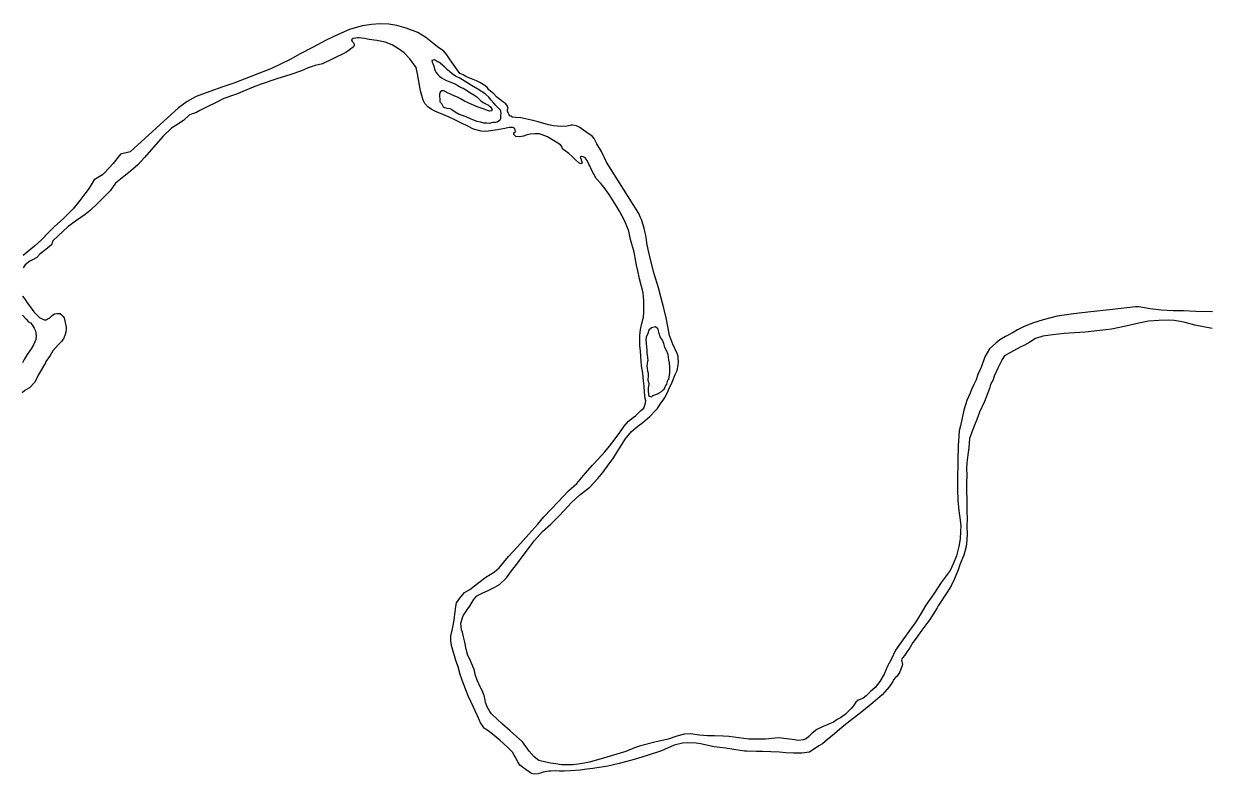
# Model space of a CAD drawing. Extents: x -939622 to -934245, y 1383184 to 1385301.
# Drawn here: x -935080.64 to -935062.78, y 1384080.76 to 1384092.07 of the extents above; entities that cross this region are included whole.
import ezdxf

# ---------------------------------------------------------------- set-up
doc = ezdxf.new("R2010")
doc.units = 0
doc.layers.add('Level 9', color=7, linetype='Continuous')

msp = doc.modelspace()

# ---------------------------------------------------------------- linework, layer by layer
at = {"layer": 'Level 9'}
for points in [[(-935073.319, 1384090.683), (-935073.331, 1384090.697), (-935073.34, 1384090.715), (-935073.356, 1384090.751), (-935073.356, 1384090.778), (-935073.348, 1384090.793), (-935073.357, 1384090.826), (-935073.382, 1384090.862), (-935073.427, 1384090.894), (-935073.47, 1384090.927), (-935073.521, 1384090.968), (-935073.561, 1384091.012), (-935073.637, 1384091.074), (-935073.655, 1384091.104), (-935073.695, 1384091.137), (-935073.773, 1384091.184), (-935073.822, 1384091.207), (-935073.897, 1384091.236), (-935073.939, 1384091.253), (-935073.985, 1384091.271), (-935074.024, 1384091.297), (-935074.075, 1384091.32), (-935074.122, 1384091.389), (-935074.168, 1384091.454), (-935074.217, 1384091.525), (-935074.272, 1384091.6), (-935074.315, 1384091.653), (-935074.348, 1384091.68), (-935074.39, 1384091.706), (-935074.46, 1384091.759), (-935074.588, 1384091.862), (-935074.706, 1384091.936), (-935074.881, 1384092.002), (-935075.022, 1384092.039), (-935075.146, 1384092.061), (-935075.281, 1384092.068), (-935075.406, 1384092.057), (-935075.547, 1384092.034), (-935075.735, 1384091.98), (-935075.908, 1384091.905), (-935076.086, 1384091.819), (-935076.292, 1384091.71), (-935076.479, 1384091.614), (-935076.631, 1384091.531), (-935076.911, 1384091.394), (-935077.232, 1384091.269), (-935077.48, 1384091.175), (-935077.647, 1384091.116), (-935077.841, 1384091.049), (-935077.993, 1384090.993), (-935078.047, 1384090.974), (-935078.18, 1384090.897), (-935078.311, 1384090.799), (-935079.041, 1384090.139)], [(-935074.557, 1384090.817), (-935074.602, 1384090.867), (-935074.627, 1384090.918), (-935074.665, 1384091.056), (-935074.711, 1384091.314), (-935074.731, 1384091.409), (-935074.826, 1384091.54), (-935074.911, 1384091.632), (-935074.984, 1384091.682), (-935075.093, 1384091.752), (-935075.201, 1384091.79), (-935075.325, 1384091.818), (-935075.439, 1384091.831), (-935075.508, 1384091.845), (-935075.589, 1384091.856), (-935075.616, 1384091.856), (-935075.643, 1384091.852), (-935075.682, 1384091.846), (-935075.706, 1384091.824), (-935075.702, 1384091.809), (-935075.693, 1384091.797), (-935075.678, 1384091.78), (-935075.663, 1384091.75), (-935075.68, 1384091.714), (-935075.793, 1384091.634), (-935075.986, 1384091.538), (-935076.144, 1384091.466), (-935076.251, 1384091.437), (-935076.359, 1384091.403), (-935076.46, 1384091.359), (-935076.636, 1384091.299), (-935076.815, 1384091.242), (-935077.066, 1384091.157), (-935077.188, 1384091.114), (-935077.438, 1384091.005), (-935077.629, 1384090.941), (-935077.754, 1384090.876), (-935077.873, 1384090.821), (-935077.96, 1384090.774), (-935077.992, 1384090.762), (-935078.049, 1384090.725), (-935078.105, 1384090.709), (-935078.153, 1384090.69), (-935078.236, 1384090.611), (-935078.337, 1384090.543), (-935078.42, 1384090.497), (-935078.55, 1384090.368), (-935078.824, 1384090.052), (-935078.924, 1384089.945), (-935079.034, 1384089.847)], [(-935074.369, 1384090.889), (-935074.35, 1384090.865), (-935074.341, 1384090.847), (-935074.323, 1384090.818), (-935074.304, 1384090.806), (-935074.271, 1384090.797), (-935074.226, 1384090.789), (-935074.193, 1384090.777), (-935074.145, 1384090.742), (-935074.084, 1384090.707), (-935074.045, 1384090.69), (-935073.984, 1384090.669), (-935073.906, 1384090.635), (-935073.818, 1384090.603), (-935073.764, 1384090.589), (-935073.719, 1384090.577), (-935073.713, 1384090.577), (-935073.665, 1384090.575), (-935073.632, 1384090.573), (-935073.626, 1384090.573), (-935073.572, 1384090.586), (-935073.539, 1384090.586), (-935073.509, 1384090.593), (-935073.474, 1384090.614), (-935073.465, 1384090.623), (-935073.456, 1384090.641), (-935073.457, 1384090.684), (-935073.451, 1384090.717), (-935073.458, 1384090.75), (-935073.461, 1384090.765), (-935073.489, 1384090.797), (-935073.531, 1384090.839), (-935073.562, 1384090.874), (-935073.601, 1384090.919), (-935073.638, 1384090.96), (-935073.69, 1384091.011), (-935073.747, 1384091.046), (-935073.805, 1384091.081), (-935073.896, 1384091.137), (-935073.968, 1384091.184), (-935074.035, 1384091.222), (-935074.086, 1384091.254), (-935074.138, 1384091.28), (-935074.189, 1384091.315), (-935074.259, 1384091.375), (-935074.302, 1384091.416), (-935074.332, 1384091.437), (-935074.372, 1384091.472), (-935074.39, 1384091.49), (-935074.411, 1384091.495), (-935074.438, 1384091.513), (-935074.447, 1384091.519), (-935074.456, 1384091.522), (-935074.462, 1384091.522), (-935074.474, 1384091.518), (-935074.489, 1384091.515), (-935074.495, 1384091.512), (-935074.492, 1384091.488), (-935074.483, 1384091.47), (-935074.467, 1384091.431), (-935074.461, 1384091.417), (-935074.461, 1384091.405), (-935074.445, 1384091.36), (-935074.433, 1384091.339), (-935074.408, 1384091.306), (-935074.381, 1384091.279), (-935074.35, 1384091.253), (-935074.314, 1384091.235), (-935074.275, 1384091.215), (-935074.226, 1384091.195), (-935074.184, 1384091.177), (-935074.151, 1384091.163), (-935074.106, 1384091.139), (-935074.054, 1384091.11), (-935074.024, 1384091.099), (-935073.957, 1384091.055), (-935073.924, 1384091.034), (-935073.864, 1384090.996), (-935073.818, 1384090.967), (-935073.782, 1384090.934), (-935073.76, 1384090.913), (-935073.721, 1384090.881), (-935073.691, 1384090.866), (-935073.682, 1384090.86), (-935073.678, 1384090.857), (-935073.642, 1384090.84), (-935073.63, 1384090.831), (-935073.612, 1384090.816), (-935073.603, 1384090.801), (-935073.593, 1384090.784), (-935073.59, 1384090.769), (-935073.587, 1384090.769), (-935073.59, 1384090.76), (-935073.59, 1384090.757), (-935073.629, 1384090.753), (-935073.659, 1384090.762), (-935073.707, 1384090.782), (-935073.798, 1384090.811), (-935073.858, 1384090.837), (-935073.949, 1384090.877), (-935074.003, 1384090.904)], [(-935074.003, 1384090.904), (-935074.064, 1384090.939), (-935074.109, 1384090.962), (-935074.151, 1384090.979), (-935074.202, 1384091), (-935074.224, 1384091.011), (-935074.248, 1384091.023), (-935074.296, 1384091.049), (-935074.317, 1384091.058), (-935074.35, 1384091.055), (-935074.362, 1384091.051), (-935074.368, 1384091.036), (-935074.374, 1384091.024), (-935074.374, 1384091.015)], [(-935074.369, 1384090.889), (-935074.374, 1384091.015)], [(-935071.988, 1384085.51), (-935071.888, 1384085.619), (-935071.817, 1384085.708), (-935071.75, 1384085.799), (-935071.665, 1384085.911), (-935071.597, 1384086.006), (-935071.535, 1384086.085), (-935071.461, 1384086.14), (-935071.429, 1384086.164), (-935071.384, 1384086.21), (-935071.349, 1384086.244), (-935071.304, 1384086.277), (-935071.281, 1384086.338), (-935071.273, 1384086.389), (-935071.283, 1384086.422), (-935071.29, 1384086.518), (-935071.298, 1384086.611), (-935071.305, 1384086.692), (-935071.319, 1384086.806), (-935071.335, 1384086.917), (-935071.342, 1384086.986), (-935071.354, 1384087.139), (-935071.361, 1384087.22), (-935071.362, 1384087.28), (-935071.36, 1384087.371), (-935071.353, 1384087.461), (-935071.33, 1384087.554), (-935071.308, 1384087.648), (-935071.3, 1384087.726), (-935071.3, 1384087.894), (-935071.313, 1384088.014), (-935071.365, 1384088.227), (-935071.393, 1384088.347), (-935071.413, 1384088.434), (-935071.42, 1384088.488), (-935071.449, 1384088.628), (-935071.503, 1384088.82), (-935071.529, 1384088.943), (-935071.588, 1384089.095), (-935071.668, 1384089.244), (-935071.711, 1384089.319), (-935071.825, 1384089.497), (-935071.886, 1384089.583), (-935071.945, 1384089.655), (-935072.018, 1384089.735), (-935072.055, 1384089.803), (-935072.089, 1384089.869), (-935072.114, 1384089.926), (-935072.129, 1384089.955), (-935072.154, 1384090.006), (-935072.169, 1384090.03), (-935072.185, 1384090.048), (-935072.188, 1384090.054), (-935072.23, 1384090.068), (-935072.239, 1384090.068), (-935072.254, 1384090.065), (-935072.263, 1384090.053), (-935072.253, 1384090.038), (-935072.241, 1384090.005), (-935072.235, 1384089.987), (-935072.231, 1384089.966), (-935072.234, 1384089.966), (-935072.252, 1384089.957), (-935072.282, 1384089.971), (-935072.325, 1384090.013), (-935072.374, 1384090.066), (-935072.431, 1384090.116), (-935072.489, 1384090.154), (-935072.525, 1384090.184), (-935072.538, 1384090.22), (-935072.559, 1384090.246), (-935072.596, 1384090.267), (-935072.665, 1384090.311), (-935072.753, 1384090.367), (-935072.874, 1384090.41), (-935072.937, 1384090.412), (-935073.012, 1384090.405), (-935073.074, 1384090.389), (-935073.113, 1384090.373), (-935073.173, 1384090.363), (-935073.23, 1384090.371), (-935073.242, 1384090.38), (-935073.258, 1384090.398), (-935073.258, 1384090.425), (-935073.237, 1384090.446), (-935073.247, 1384090.491), (-935073.277, 1384090.506), (-935073.331, 1384090.505), (-935073.397, 1384090.492), (-935073.505, 1384090.469), (-935073.645, 1384090.449), (-935073.69, 1384090.443), (-935073.75, 1384090.448), (-935073.868, 1384090.482), (-935073.955, 1384090.523), (-935074.049, 1384090.569), (-935074.158, 1384090.625), (-935074.236, 1384090.66), (-935074.451, 1384090.75), (-935074.505, 1384090.779), (-935074.557, 1384090.817)], [(-935073.977, 1384082.651), (-935073.997, 1384082.753), (-935074.007, 1384082.795), (-935074.019, 1384082.834), (-935074.035, 1384082.903), (-935074.048, 1384082.942), (-935074.052, 1384082.993), (-935074.058, 1384083.038), (-935074.033, 1384083.125), (-935074.018, 1384083.159), (-935073.983, 1384083.21), (-935073.957, 1384083.25), (-935073.924, 1384083.295), (-935073.869, 1384083.392), (-935073.816, 1384083.453), (-935073.736, 1384083.494), (-935073.637, 1384083.54), (-935073.545, 1384083.581), (-935073.477, 1384083.621), (-935073.373, 1384083.725), (-935073.294, 1384083.828), (-935073.217, 1384083.928), (-935073.121, 1384084.062), (-935073.023, 1384084.187), (-935072.95, 1384084.287), (-935072.826, 1384084.421), (-935072.705, 1384084.531), (-935072.584, 1384084.65), (-935072.501, 1384084.736), (-935072.389, 1384084.857), (-935072.265, 1384084.971), (-935072.117, 1384085.09), (-935071.993, 1384085.221), (-935071.919, 1384085.309), (-935071.828, 1384085.434), (-935071.764, 1384085.522), (-935071.693, 1384085.634), (-935071.647, 1384085.707), (-935071.582, 1384085.81), (-935071.488, 1384085.926), (-935071.39, 1384086.006), (-935071.316, 1384086.064), (-935071.213, 1384086.153), (-935071.127, 1384086.244), (-935071.098, 1384086.275), (-935071.054, 1384086.341), (-935070.998, 1384086.414), (-935070.983, 1384086.439), (-935070.945, 1384086.514), (-935070.919, 1384086.581), (-935070.882, 1384086.657), (-935070.858, 1384086.708), (-935070.827, 1384086.784), (-935070.798, 1384086.847), (-935070.784, 1384086.926), (-935070.781, 1384086.974), (-935070.782, 1384087.031), (-935070.786, 1384087.055), (-935070.801, 1384087.103), (-935070.867, 1384087.243), (-935070.914, 1384087.374), (-935070.933, 1384087.482), (-935070.966, 1384087.638), (-935070.998, 1384087.785), (-935071.043, 1384087.955), (-935071.081, 1384088.09), (-935071.147, 1384088.299), (-935071.198, 1384088.497), (-935071.237, 1384088.668), (-935071.256, 1384088.764), (-935071.263, 1384088.821), (-935071.27, 1384088.881), (-935071.279, 1384088.92), (-935071.295, 1384088.991), (-935071.339, 1384089.12), (-935071.355, 1384089.162), (-935071.377, 1384089.21), (-935071.863, 1384089.981), (-935071.94, 1384090.142), (-935072.008, 1384090.258), (-935072.048, 1384090.338), (-935072.082, 1384090.374), (-935072.173, 1384090.442), (-935072.248, 1384090.492), (-935072.264, 1384090.503), (-935072.318, 1384090.53), (-935072.372, 1384090.541), (-935072.387, 1384090.544), (-935072.39, 1384090.54), (-935072.459, 1384090.527), (-935072.543, 1384090.52), (-935072.663, 1384090.53), (-935072.738, 1384090.547), (-935072.895, 1384090.59), (-935072.994, 1384090.615), (-935073.084, 1384090.635), (-935073.153, 1384090.649), (-935073.235, 1384090.657), (-935073.28, 1384090.662), (-935073.307, 1384090.677), (-935073.319, 1384090.683)], [(-935079.041, 1384090.139), (-935079.187, 1384090.103), (-935079.295, 1384089.962), (-935079.422, 1384089.83), (-935079.458, 1384089.791), (-935079.584, 1384089.717), (-935079.656, 1384089.594), (-935079.722, 1384089.507), (-935079.798, 1384089.405), (-935079.9, 1384089.279), (-935079.978, 1384089.198), (-935080.05, 1384089.129), (-935080.18, 1384089.016), (-935080.264, 1384088.929), (-935080.375, 1384088.815), (-935080.48, 1384088.719), (-935080.595, 1384088.627), (-935080.652, 1384088.576)], [(-935079.034, 1384089.847), (-935079.263, 1384089.668), (-935079.341, 1384089.551), (-935079.441, 1384089.449), (-935079.534, 1384089.362), (-935079.645, 1384089.254), (-935079.72, 1384089.194), (-935079.85, 1384089.105), (-935079.973, 1384089.012), (-935080.204, 1384088.8), (-935080.225, 1384088.74), (-935080.286, 1384088.689), (-935080.403, 1384088.596), (-935080.448, 1384088.548), (-935080.502, 1384088.518), (-935080.553, 1384088.491), (-935080.622, 1384088.437), (-935080.655, 1384088.393)], [(-935080.662, 1384087.963), (-935080.624, 1384087.915), (-935080.594, 1384087.867), (-935080.543, 1384087.798), (-935080.492, 1384087.731), (-935080.43, 1384087.668), (-935080.4, 1384087.641), (-935080.388, 1384087.632), (-935080.334, 1384087.611), (-935080.304, 1384087.608), (-935080.289, 1384087.617), (-935080.25, 1384087.641), (-935080.214, 1384087.676), (-935080.181, 1384087.697), (-935080.145, 1384087.706), (-935080.097, 1384087.703), (-935080.091, 1384087.697), (-935080.055, 1384087.67), (-935080.049, 1384087.658), (-935080.034, 1384087.637), (-935080.028, 1384087.613), (-935080.019, 1384087.571), (-935080.016, 1384087.541), (-935080.007, 1384087.499), (-935080.004, 1384087.469), (-935080.011, 1384087.424), (-935080.02, 1384087.388), (-935080.041, 1384087.334), (-935080.077, 1384087.28), (-935080.128, 1384087.232), (-935080.206, 1384087.142), (-935080.248, 1384087.073), (-935080.309, 1384086.98), (-935080.318, 1384086.962), (-935080.426, 1384086.776), (-935080.475, 1384086.671), (-935080.556, 1384086.587), (-935080.628, 1384086.546), (-935080.67, 1384086.507)], [(-935062.735, 1384087.73), (-935062.984, 1384087.733), (-935063.17, 1384087.742), (-935063.326, 1384087.745), (-935063.506, 1384087.755), (-935063.672, 1384087.776), (-935063.846, 1384087.804), (-935063.894, 1384087.803), (-935064.238, 1384087.765), (-935064.565, 1384087.73), (-935064.828, 1384087.698), (-935065.076, 1384087.662), (-935065.285, 1384087.61), (-935065.446, 1384087.557), (-935065.581, 1384087.501), (-935065.673, 1384087.46), (-935065.738, 1384087.42), (-935065.854, 1384087.358), (-935065.94, 1384087.306), (-935066, 1384087.257), (-935066.091, 1384087.174), (-935066.164, 1384087.053), (-935066.213, 1384086.905), (-935066.268, 1384086.787), (-935066.294, 1384086.705), (-935066.329, 1384086.633), (-935066.364, 1384086.56), (-935066.384, 1384086.503), (-935066.436, 1384086.394), (-935066.482, 1384086.249), (-935066.51, 1384086.11), (-935066.532, 1384086.011), (-935066.552, 1384085.935)], [(-935080.663, 1384087.678), (-935080.61, 1384087.618), (-935080.571, 1384087.581), (-935080.544, 1384087.566), (-935080.517, 1384087.533), (-935080.487, 1384087.482), (-935080.469, 1384087.443), (-935080.457, 1384087.368), (-935080.461, 1384087.311), (-935080.476, 1384087.275), (-935080.497, 1384087.23), (-935080.533, 1384087.173), (-935080.593, 1384087.089), (-935080.638, 1384087.011), (-935080.663, 1384086.96)], [(-935062.737, 1384087.478), (-935063.002, 1384087.528), (-935063.144, 1384087.568), (-935063.222, 1384087.585), (-935063.309, 1384087.598), (-935063.399, 1384087.603), (-935063.543, 1384087.601), (-935063.696, 1384087.587), (-935063.845, 1384087.56), (-935064.039, 1384087.512), (-935064.255, 1384087.467), (-935064.341, 1384087.456), (-935064.65, 1384087.425), (-935064.967, 1384087.402), (-935065.138, 1384087.384), (-935065.288, 1384087.361), (-935065.401, 1384087.326), (-935065.487, 1384087.274), (-935065.564, 1384087.227), (-935065.633, 1384087.196), (-935065.734, 1384087.141), (-935065.823, 1384087.094), (-935065.868, 1384087.067), (-935065.903, 1384087.012), (-935065.967, 1384086.882), (-935066.022, 1384086.761), (-935066.039, 1384086.706), (-935066.077, 1384086.634), (-935066.091, 1384086.576), (-935066.169, 1384086.38), (-935066.242, 1384086.219), (-935066.285, 1384086.108), (-935066.328, 1384085.996), (-935066.394, 1384085.82), (-935066.407, 1384085.682), (-935066.42, 1384085.577), (-935066.437, 1384085.453), (-935066.438, 1384085.369), (-935066.437, 1384085.27), (-935066.441, 1384085.155), (-935066.44, 1384085.068), (-935066.439, 1384085.008), (-935066.437, 1384084.921), (-935066.436, 1384084.819), (-935066.434, 1384084.711), (-935066.43, 1384084.633), (-935066.434, 1384084.479), (-935066.432, 1384084.395), (-935066.437, 1384084.29), (-935066.444, 1384084.194), (-935066.478, 1384084.067), (-935066.533, 1384083.934), (-935066.565, 1384083.843), (-935066.619, 1384083.707), (-935066.669, 1384083.601), (-935066.722, 1384083.522), (-935066.865, 1384083.301), (-935066.883, 1384083.273), (-935066.991, 1384083.094), (-935067.111, 1384082.933), (-935067.199, 1384082.815), (-935067.249, 1384082.748), (-935067.296, 1384082.669), (-935067.326, 1384082.63), (-935067.369, 1384082.557), (-935067.402, 1384082.52), (-935067.411, 1384082.514), (-935067.419, 1384082.49), (-935067.416, 1384082.472), (-935067.413, 1384082.463), (-935067.41, 1384082.442), (-935067.406, 1384082.418), (-935067.418, 1384082.373), (-935067.444, 1384082.306), (-935067.487, 1384082.242), (-935067.511, 1384082.221), (-935067.544, 1384082.184)], [(-935071.238, 1384086.81), (-935071.237, 1384086.768), (-935071.239, 1384086.702), (-935071.23, 1384086.669), (-935071.226, 1384086.645), (-935071.234, 1384086.582), (-935071.234, 1384086.537), (-935071.236, 1384086.525), (-935071.233, 1384086.51), (-935071.23, 1384086.471), (-935071.214, 1384086.459), (-935071.187, 1384086.451), (-935071.169, 1384086.463), (-935071.152, 1384086.472), (-935071.119, 1384086.485), (-935071.086, 1384086.497), (-935071.068, 1384086.509), (-935071.035, 1384086.528), (-935071.012, 1384086.555), (-935070.997, 1384086.565), (-935070.98, 1384086.598), (-935070.968, 1384086.619), (-935070.953, 1384086.64), (-935070.939, 1384086.698), (-935070.924, 1384086.716), (-935070.919, 1384086.749), (-935070.908, 1384086.803), (-935070.908, 1384086.827), (-935070.912, 1384086.897), (-935070.916, 1384086.963), (-935070.923, 1384087.005), (-935070.936, 1384087.086), (-935070.958, 1384087.148), (-935070.983, 1384087.193), (-935071.002, 1384087.253), (-935071.02, 1384087.301), (-935071.057, 1384087.354), (-935071.07, 1384087.405), (-935071.086, 1384087.462), (-935071.092, 1384087.474), (-935071.126, 1384087.503), (-935071.164, 1384087.494), (-935071.188, 1384087.487), (-935071.227, 1384087.451), (-935071.241, 1384087.402), (-935071.267, 1384087.348), (-935071.27, 1384087.315), (-935071.266, 1384087.258), (-935071.259, 1384087.198), (-935071.258, 1384087.156), (-935071.254, 1384087.105), (-935071.247, 1384087.039), (-935071.241, 1384086.991)], [(-935071.238, 1384086.81), (-935071.253, 1384086.91), (-935071.241, 1384086.991)], [(-935066.552, 1384085.935), (-935066.566, 1384085.71), (-935066.569, 1384085.487), (-935066.573, 1384085.37), (-935066.575, 1384085.307), (-935066.577, 1384085.048), (-935066.572, 1384084.895), (-935066.557, 1384084.73), (-935066.538, 1384084.628), (-935066.527, 1384084.511), (-935066.529, 1384084.421), (-935066.536, 1384084.313), (-935066.555, 1384084.195), (-935066.592, 1384084.053), (-935066.638, 1384083.944), (-935066.687, 1384083.832), (-935066.82, 1384083.653), (-935066.931, 1384083.48), (-935067.054, 1384083.313), (-935067.139, 1384083.167), (-935067.215, 1384083.046), (-935067.283, 1384082.952), (-935067.4, 1384082.791), (-935067.509, 1384082.636), (-935067.575, 1384082.494), (-935067.628, 1384082.391), (-935067.683, 1384082.273), (-935067.747, 1384082.163), (-935067.818, 1384082.072), (-935067.892, 1384082.005), (-935067.951, 1384081.947), (-935067.998, 1384081.913), (-935068.043, 1384081.891), (-935068.073, 1384081.882), (-935068.108, 1384081.851), (-935068.146, 1384081.791), (-935068.182, 1384081.748), (-935068.261, 1384081.669), (-935068.338, 1384081.616), (-935068.389, 1384081.592), (-935068.442, 1384081.549), (-935068.538, 1384081.508), (-935068.6, 1384081.483), (-935068.693, 1384081.44), (-935068.764, 1384081.382), (-935068.814, 1384081.333), (-935068.858, 1384081.299), (-935068.9, 1384081.283), (-935068.966, 1384081.273), (-935069.068, 1384081.287), (-935069.272, 1384081.314), (-935069.47, 1384081.296), (-935069.623, 1384081.293), (-935069.719, 1384081.295), (-935069.872, 1384081.314), (-935070.019, 1384081.332), (-935070.104, 1384081.337), (-935070.236, 1384081.344), (-935070.341, 1384081.345), (-935070.461, 1384081.356), (-935070.599, 1384081.372), (-935070.692, 1384081.37), (-935070.802, 1384081.341), (-935070.937, 1384081.294), (-935071.137, 1384081.246), (-935071.352, 1384081.195), (-935071.441, 1384081.163), (-935071.572, 1384081.107), (-935071.793, 1384081.041), (-935071.874, 1384081.019), (-935071.999, 1384080.981), (-935072.119, 1384080.946), (-935072.193, 1384080.933), (-935072.298, 1384080.916), (-935072.373, 1384080.909), (-935072.424, 1384080.908), (-935072.541, 1384080.909), (-935072.628, 1384080.92), (-935072.709, 1384080.931), (-935072.778, 1384080.945), (-935072.884, 1384080.973), (-935072.954, 1384081.026), (-935073.03, 1384081.115), (-935073.131, 1384081.252), (-935073.317, 1384081.417), (-935073.429, 1384081.518), (-935073.599, 1384081.677), (-935073.624, 1384081.71), (-935073.661, 1384081.782), (-935073.689, 1384081.844), (-935073.69, 1384081.88), (-935073.706, 1384081.952), (-935073.737, 1384082.027), (-935073.765, 1384082.081), (-935073.814, 1384082.182), (-935073.836, 1384082.251), (-935073.859, 1384082.344), (-935073.899, 1384082.436), (-935073.924, 1384082.496), (-935073.952, 1384082.553), (-935073.977, 1384082.651)], [(-935067.544, 1384082.184), (-935067.552, 1384082.163), (-935067.599, 1384082.087), (-935067.711, 1384081.96), (-935067.853, 1384081.84), (-935068.019, 1384081.705), (-935068.194, 1384081.568), (-935068.286, 1384081.494), (-935068.457, 1384081.35), (-935068.531, 1384081.292), (-935068.611, 1384081.225), (-935068.665, 1384081.194), (-935068.807, 1384081.098), (-935068.921, 1384081.082), (-935069.047, 1384081.083), (-935069.164, 1384081.09), (-935069.257, 1384081.098), (-935069.386, 1384081.105), (-935069.515, 1384081.106), (-935069.602, 1384081.11), (-935069.743, 1384081.114), (-935069.785, 1384081.114), (-935069.944, 1384081.138), (-935070.071, 1384081.16), (-935070.242, 1384081.176), (-935070.45, 1384081.221), (-935070.513, 1384081.235), (-935070.642, 1384081.239), (-935070.72, 1384081.232), (-935070.842, 1384081.203), (-935071.036, 1384081.119), (-935071.266, 1384081.043), (-935071.445, 1384080.986), (-935071.672, 1384080.925), (-935071.842, 1384080.887), (-935072.069, 1384080.853), (-935072.162, 1384080.843), (-935072.261, 1384080.829), (-935072.408, 1384080.815), (-935072.503, 1384080.811), (-935072.572, 1384080.813), (-935072.638, 1384080.815), (-935072.701, 1384080.811), (-935072.734, 1384080.81), (-935072.791, 1384080.803), (-935072.818, 1384080.797), (-935072.857, 1384080.784), (-935072.881, 1384080.778), (-935072.896, 1384080.772), (-935072.95, 1384080.765), (-935072.992, 1384080.776), (-935073.025, 1384080.797), (-935073.074, 1384080.832), (-935073.131, 1384080.873), (-935073.171, 1384080.903), (-935073.198, 1384080.95), (-935073.238, 1384081.025), (-935073.254, 1384081.055), (-935073.282, 1384081.099), (-935073.33, 1384081.15), (-935073.352, 1384081.17), (-935073.473, 1384081.277), (-935073.498, 1384081.3), (-935073.555, 1384081.348), (-935073.607, 1384081.389), (-935073.68, 1384081.442), (-935073.704, 1384081.454), (-935073.762, 1384081.54), (-935073.809, 1384081.644), (-935073.908, 1384081.862), (-935073.948, 1384081.946), (-935074.02, 1384082.128), (-935074.07, 1384082.265), (-935074.099, 1384082.385), (-935074.134, 1384082.478), (-935074.197, 1384082.702), (-935074.21, 1384082.774), (-935074.211, 1384082.846), (-935074.177, 1384082.979), (-935074.161, 1384083.084), (-935074.15, 1384083.178), (-935074.134, 1384083.292), (-935074.123, 1384083.349), (-935074.076, 1384083.419), (-935074.003, 1384083.502), (-935073.925, 1384083.548), (-935073.807, 1384083.637), (-935073.682, 1384083.732), (-935073.549, 1384083.812), (-935073.48, 1384083.873), (-935073.339, 1384084.044), (-935073.203, 1384084.19), (-935073.036, 1384084.382), (-935072.9, 1384084.531), (-935072.809, 1384084.641), (-935072.59, 1384084.866), (-935072.437, 1384085.034), (-935072.313, 1384085.144), (-935072.186, 1384085.293), (-935072.074, 1384085.421), (-935071.988, 1384085.51)]]:
    msp.add_lwpolyline(points, dxfattribs=at)

doc.saveas('drawing.dxf')
